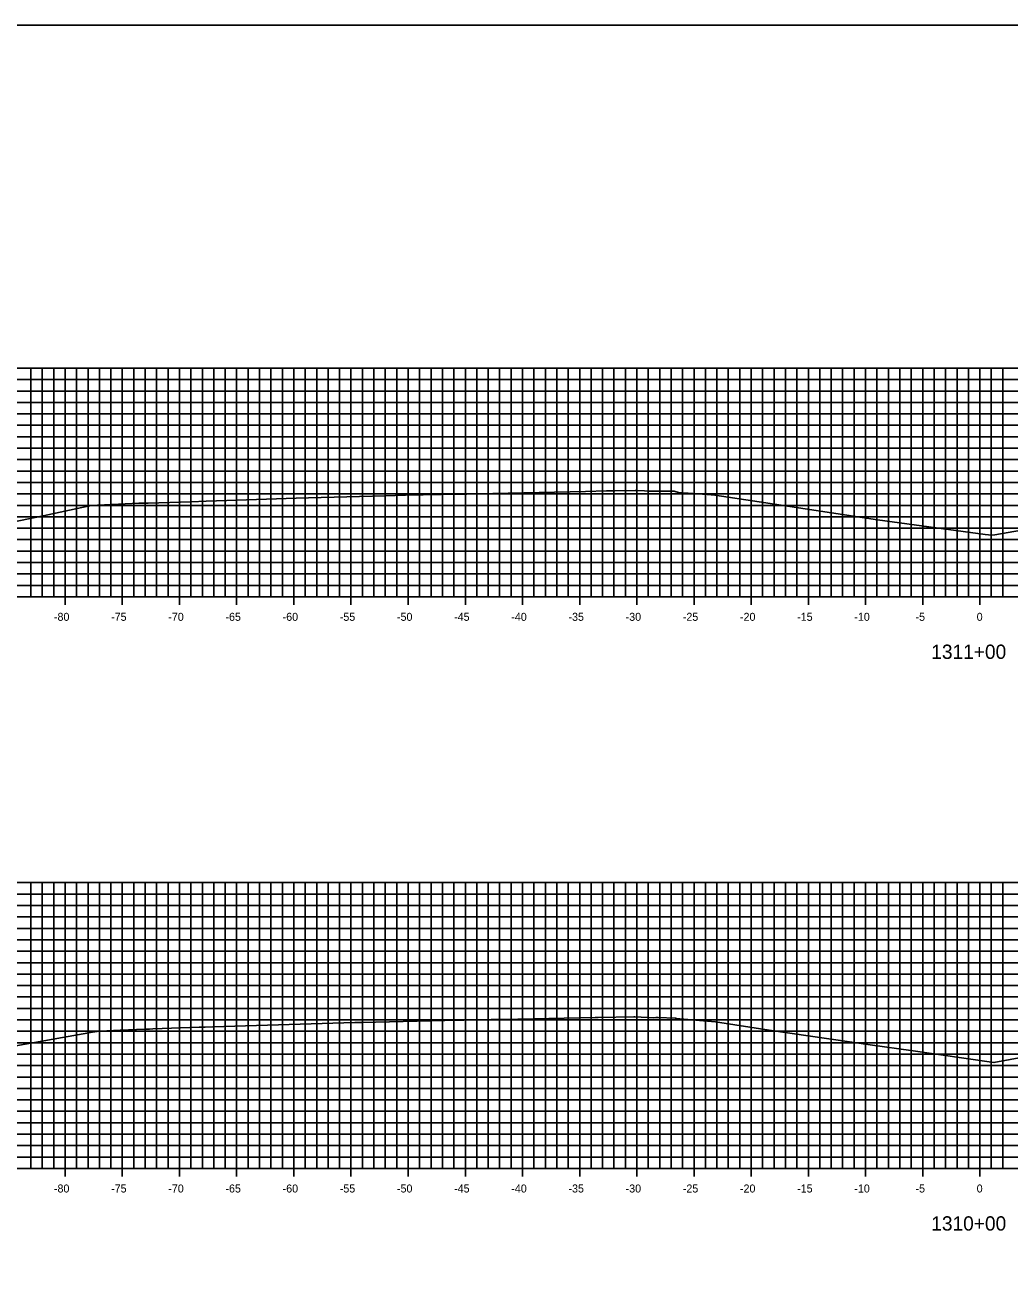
# Model space of a CAD drawing. Extents: x 674939 to 678919, y 750652 to 765176.
# Drawn here: x 678665 to 678751.2, y 764836.3 to 764946.3 of the extents above; entities that cross this region are included whole.
import ezdxf

# ---------------------------------------------------------------- set-up
doc = ezdxf.new("R2010")
doc.units = 0
for name, color, linetype in [('R_Axis', 7, 'Continuous'), ('R_Axis Annot', 7, 'Continuous'), ('R_Exist Surface', 7, 'Continuous'), ('R_Grid', 7, 'Continuous'), ('R_No Plot', 7, 'Continuous')]:
    doc.layers.add(name, color=color, linetype=linetype)

msp = doc.modelspace()

# ---------------------------------------------------------------- linework, layer by layer
at = {"layer": 'R_Axis'}
for p, q in [((678598.53, 764896.29), (678898.53, 764896.29)), ((678668.53, 764895.59), (678668.53, 764896.99)), ((678673.53, 764895.59), (678673.53, 764896.99)), ((678678.53, 764895.59), (678678.53, 764896.99)), ((678683.53, 764895.59), (678683.53, 764896.99)), ((678688.53, 764895.59), (678688.53, 764896.99)), ((678693.53, 764895.59), (678693.53, 764896.99)), ((678698.53, 764895.59), (678698.53, 764896.99)), ((678703.53, 764895.59), (678703.53, 764896.99)), ((678708.53, 764895.59), (678708.53, 764896.99)), ((678713.53, 764895.59), (678713.53, 764896.99)), ((678718.53, 764895.59), (678718.53, 764896.99)), ((678723.53, 764895.59), (678723.53, 764896.99)), ((678728.53, 764895.59), (678728.53, 764896.99)), ((678733.53, 764895.59), (678733.53, 764896.99)), ((678738.53, 764895.59), (678738.53, 764896.99)), ((678743.53, 764895.59), (678743.53, 764896.99)), ((678748.53, 764895.59), (678748.53, 764896.99)), ((678668.53, 764845.59), (678668.53, 764846.99)), ((678673.53, 764845.59), (678673.53, 764846.99)), ((678678.53, 764845.59), (678678.53, 764846.99)), ((678683.53, 764845.59), (678683.53, 764846.99)), ((678688.53, 764845.59), (678688.53, 764846.99)), ((678693.53, 764845.59), (678693.53, 764846.99)), ((678698.53, 764845.59), (678698.53, 764846.99)), ((678703.53, 764845.59), (678703.53, 764846.99)), ((678708.53, 764845.59), (678708.53, 764846.99)), ((678713.53, 764845.59), (678713.53, 764846.99)), ((678718.53, 764845.59), (678718.53, 764846.99)), ((678723.53, 764845.59), (678723.53, 764846.99)), ((678728.53, 764845.59), (678728.53, 764846.99)), ((678733.53, 764845.59), (678733.53, 764846.99)), ((678738.53, 764845.59), (678738.53, 764846.99)), ((678743.53, 764845.59), (678743.53, 764846.99)), ((678748.53, 764845.59), (678748.53, 764846.99)), ((678598.53, 764846.29), (678898.53, 764846.29))]:
    msp.add_line(p, q, dxfattribs=at)
at = {"layer": 'R_Exist Surface'}
for points in [[(678663.33, 764902.71), (678666.61, 764903.38), (678669.98, 764904.1), (678670.83, 764904.27), (678671.36, 764904.3), (678675, 764904.49), (678675, 764904.49), (678675.6, 764904.48), (678675.78, 764904.48), (678679.56, 764904.61), (678680.85, 764904.66), (678682.66, 764904.72), (678688.73, 764904.93), (678689.8, 764904.95), (678696.52, 764905.13), (678698.29, 764905.18), (678701.43, 764905.25), (678703.67, 764905.28), (678705.94, 764905.32), (678714.03, 764905.51), (678715.88, 764905.55), (678716.59, 764905.56), (678718.39, 764905.58), (678718.4, 764905.58), (678718.45, 764905.58), (678719.19, 764905.55), (678719.59, 764905.54), (678721.38, 764905.53), (678721.79, 764905.52), (678721.88, 764905.5), (678722.17, 764905.42), (678724.68, 764905.23), (678725.34, 764905.17), (678729.23, 764904.61), (678739.57, 764903.02), (678749, 764901.75), (678749.57, 764901.67), (678749.84, 764901.72), (678757.99, 764903.14)], [(678664.23, 764857.03), (678667.48, 764857.6), (678670.92, 764858.2), (678671.33, 764858.28), (678671.59, 764858.29), (678673.33, 764858.38), (678675.49, 764858.49), (678675.85, 764858.49), (678675.9, 764858.49), (678676.2, 764858.5), (678680.25, 764858.65), (678680.32, 764858.65), (678680.78, 764858.66), (678681.44, 764858.68), (678693.87, 764859.05), (678694.48, 764859.06), (678702.93, 764859.26), (678703.4, 764859.27), (678705.79, 764859.31), (678706.79, 764859.33), (678714.87, 764859.51), (678715.15, 764859.51), (678718.27, 764859.55), (678718.29, 764859.55), (678718.29, 764859.55), (678718.32, 764859.55), (678718.35, 764859.54), (678719.45, 764859.5), (678720, 764859.48), (678720.19, 764859.51), (678720.4, 764859.51), (678721.87, 764859.45), (678721.9, 764859.44), (678721.99, 764859.41), (678722.29, 764859.39), (678725.4, 764859.12), (678730.09, 764858.4), (678739.15, 764857.07), (678742.5, 764856.62), (678749.76, 764855.56), (678752.6, 764856.09)]]:
    msp.add_lwpolyline(points, dxfattribs=at)
at = {"layer": 'R_Grid'}
for p, q in [((678598.53, 764916.29), (678898.53, 764916.29)), ((678665.53, 764896.29), (678665.53, 764916.29)), ((678666.53, 764896.29), (678666.53, 764916.29)), ((678667.53, 764896.29), (678667.53, 764916.29)), ((678668.53, 764896.29), (678668.53, 764916.29)), ((678669.53, 764896.29), (678669.53, 764916.29)), ((678670.53, 764896.29), (678670.53, 764916.29)), ((678671.53, 764896.29), (678671.53, 764916.29)), ((678672.53, 764896.29), (678672.53, 764916.29)), ((678673.53, 764896.29), (678673.53, 764916.29)), ((678674.53, 764896.29), (678674.53, 764916.29)), ((678675.53, 764896.29), (678675.53, 764916.29)), ((678676.53, 764896.29), (678676.53, 764916.29)), ((678677.53, 764896.29), (678677.53, 764916.29)), ((678678.53, 764896.29), (678678.53, 764916.29)), ((678679.53, 764896.29), (678679.53, 764916.29)), ((678680.53, 764896.29), (678680.53, 764916.29)), ((678681.53, 764896.29), (678681.53, 764916.29)), ((678682.53, 764896.29), (678682.53, 764916.29)), ((678683.53, 764896.29), (678683.53, 764916.29)), ((678684.53, 764896.29), (678684.53, 764916.29)), ((678685.53, 764896.29), (678685.53, 764916.29)), ((678686.53, 764896.29), (678686.53, 764916.29)), ((678687.53, 764896.29), (678687.53, 764916.29)), ((678688.53, 764896.29), (678688.53, 764916.29)), ((678689.53, 764896.29), (678689.53, 764916.29)), ((678690.53, 764896.29), (678690.53, 764916.29)), ((678691.53, 764896.29), (678691.53, 764916.29)), ((678692.53, 764896.29), (678692.53, 764916.29)), ((678693.53, 764896.29), (678693.53, 764916.29)), ((678694.53, 764896.29), (678694.53, 764916.29)), ((678695.53, 764896.29), (678695.53, 764916.29)), ((678696.53, 764896.29), (678696.53, 764916.29)), ((678697.53, 764896.29), (678697.53, 764916.29)), ((678698.53, 764896.29), (678698.53, 764916.29)), ((678699.53, 764896.29), (678699.53, 764916.29)), ((678700.53, 764896.29), (678700.53, 764916.29)), ((678701.53, 764896.29), (678701.53, 764916.29)), ((678702.53, 764896.29), (678702.53, 764916.29)), ((678703.53, 764896.29), (678703.53, 764916.29)), ((678704.53, 764896.29), (678704.53, 764916.29)), ((678705.53, 764896.29), (678705.53, 764916.29)), ((678706.53, 764896.29), (678706.53, 764916.29)), ((678707.53, 764896.29), (678707.53, 764916.29)), ((678708.53, 764896.29), (678708.53, 764916.29)), ((678709.53, 764896.29), (678709.53, 764916.29)), ((678710.53, 764896.29), (678710.53, 764916.29)), ((678711.53, 764896.29), (678711.53, 764916.29)), ((678712.53, 764896.29), (678712.53, 764916.29)), ((678713.53, 764896.29), (678713.53, 764916.29)), ((678714.53, 764896.29), (678714.53, 764916.29)), ((678715.53, 764896.29), (678715.53, 764916.29)), ((678716.53, 764896.29), (678716.53, 764916.29)), ((678717.53, 764896.29), (678717.53, 764916.29)), ((678718.53, 764896.29), (678718.53, 764916.29)), ((678719.53, 764896.29), (678719.53, 764916.29)), ((678720.53, 764896.29), (678720.53, 764916.29)), ((678721.53, 764896.29), (678721.53, 764916.29)), ((678722.53, 764896.29), (678722.53, 764916.29)), ((678723.53, 764896.29), (678723.53, 764916.29)), ((678724.53, 764896.29), (678724.53, 764916.29)), ((678725.53, 764896.29), (678725.53, 764916.29)), ((678726.53, 764896.29), (678726.53, 764916.29)), ((678727.53, 764896.29), (678727.53, 764916.29)), ((678728.53, 764896.29), (678728.53, 764916.29)), ((678729.53, 764896.29), (678729.53, 764916.29)), ((678730.53, 764896.29), (678730.53, 764916.29)), ((678731.53, 764896.29), (678731.53, 764916.29)), ((678732.53, 764896.29), (678732.53, 764916.29)), ((678733.53, 764896.29), (678733.53, 764916.29)), ((678734.53, 764896.29), (678734.53, 764916.29)), ((678735.53, 764896.29), (678735.53, 764916.29)), ((678736.53, 764896.29), (678736.53, 764916.29)), ((678737.53, 764896.29), (678737.53, 764916.29)), ((678738.53, 764896.29), (678738.53, 764916.29)), ((678739.53, 764896.29), (678739.53, 764916.29)), ((678740.53, 764896.29), (678740.53, 764916.29)), ((678741.53, 764896.29), (678741.53, 764916.29)), ((678742.53, 764896.29), (678742.53, 764916.29)), ((678743.53, 764896.29), (678743.53, 764916.29)), ((678744.53, 764896.29), (678744.53, 764916.29)), ((678745.53, 764896.29), (678745.53, 764916.29)), ((678746.53, 764896.29), (678746.53, 764916.29)), ((678747.53, 764896.29), (678747.53, 764916.29)), ((678748.53, 764896.29), (678748.53, 764916.29)), ((678749.53, 764896.29), (678749.53, 764916.29)), ((678750.53, 764896.29), (678750.53, 764916.29)), ((678598.53, 764915.29), (678898.53, 764915.29)), ((678598.53, 764914.29), (678898.53, 764914.29)), ((678598.53, 764913.29), (678898.53, 764913.29)), ((678598.53, 764912.29), (678898.53, 764912.29)), ((678598.53, 764911.29), (678898.53, 764911.29)), ((678598.53, 764910.29), (678898.53, 764910.29)), ((678598.53, 764909.29), (678898.53, 764909.29)), ((678598.53, 764908.29), (678898.53, 764908.29)), ((678598.53, 764907.29), (678898.53, 764907.29)), ((678598.53, 764906.29), (678898.53, 764906.29)), ((678598.53, 764905.29), (678898.53, 764905.29)), ((678598.53, 764904.29), (678898.53, 764904.29)), ((678598.53, 764903.29), (678898.53, 764903.29)), ((678598.53, 764902.29), (678898.53, 764902.29)), ((678598.53, 764901.29), (678898.53, 764901.29)), ((678598.53, 764900.29), (678898.53, 764900.29)), ((678598.53, 764899.29), (678898.53, 764899.29)), ((678598.53, 764898.29), (678898.53, 764898.29)), ((678598.53, 764897.29), (678898.53, 764897.29)), ((678598.53, 764896.29), (678898.53, 764896.29)), ((678598.53, 764871.29), (678898.53, 764871.29)), ((678665.53, 764846.29), (678665.53, 764871.29)), ((678666.53, 764846.29), (678666.53, 764871.29)), ((678667.53, 764846.29), (678667.53, 764871.29)), ((678668.53, 764846.29), (678668.53, 764871.29)), ((678669.53, 764846.29), (678669.53, 764871.29)), ((678670.53, 764846.29), (678670.53, 764871.29)), ((678671.53, 764846.29), (678671.53, 764871.29)), ((678672.53, 764846.29), (678672.53, 764871.29)), ((678673.53, 764846.29), (678673.53, 764871.29)), ((678674.53, 764846.29), (678674.53, 764871.29)), ((678675.53, 764846.29), (678675.53, 764871.29)), ((678676.53, 764846.29), (678676.53, 764871.29)), ((678677.53, 764846.29), (678677.53, 764871.29)), ((678678.53, 764846.29), (678678.53, 764871.29)), ((678679.53, 764846.29), (678679.53, 764871.29)), ((678680.53, 764846.29), (678680.53, 764871.29)), ((678681.53, 764846.29), (678681.53, 764871.29)), ((678682.53, 764846.29), (678682.53, 764871.29)), ((678683.53, 764846.29), (678683.53, 764871.29)), ((678684.53, 764846.29), (678684.53, 764871.29)), ((678685.53, 764846.29), (678685.53, 764871.29)), ((678686.53, 764846.29), (678686.53, 764871.29)), ((678687.53, 764846.29), (678687.53, 764871.29)), ((678688.53, 764846.29), (678688.53, 764871.29)), ((678689.53, 764846.29), (678689.53, 764871.29)), ((678690.53, 764846.29), (678690.53, 764871.29)), ((678691.53, 764846.29), (678691.53, 764871.29)), ((678692.53, 764846.29), (678692.53, 764871.29)), ((678693.53, 764846.29), (678693.53, 764871.29)), ((678694.53, 764846.29), (678694.53, 764871.29)), ((678695.53, 764846.29), (678695.53, 764871.29)), ((678696.53, 764846.29), (678696.53, 764871.29)), ((678697.53, 764846.29), (678697.53, 764871.29)), ((678698.53, 764846.29), (678698.53, 764871.29)), ((678699.53, 764846.29), (678699.53, 764871.29)), ((678700.53, 764846.29), (678700.53, 764871.29)), ((678701.53, 764846.29), (678701.53, 764871.29)), ((678702.53, 764846.29), (678702.53, 764871.29)), ((678703.53, 764846.29), (678703.53, 764871.29)), ((678704.53, 764846.29), (678704.53, 764871.29)), ((678705.53, 764846.29), (678705.53, 764871.29)), ((678706.53, 764846.29), (678706.53, 764871.29)), ((678707.53, 764846.29), (678707.53, 764871.29)), ((678708.53, 764846.29), (678708.53, 764871.29)), ((678709.53, 764846.29), (678709.53, 764871.29)), ((678710.53, 764846.29), (678710.53, 764871.29)), ((678711.53, 764846.29), (678711.53, 764871.29)), ((678712.53, 764846.29), (678712.53, 764871.29)), ((678713.53, 764846.29), (678713.53, 764871.29)), ((678714.53, 764846.29), (678714.53, 764871.29)), ((678715.53, 764846.29), (678715.53, 764871.29)), ((678716.53, 764846.29), (678716.53, 764871.29)), ((678717.53, 764846.29), (678717.53, 764871.29)), ((678718.53, 764846.29), (678718.53, 764871.29)), ((678719.53, 764846.29), (678719.53, 764871.29)), ((678720.53, 764846.29), (678720.53, 764871.29)), ((678721.53, 764846.29), (678721.53, 764871.29)), ((678722.53, 764846.29), (678722.53, 764871.29)), ((678723.53, 764846.29), (678723.53, 764871.29)), ((678724.53, 764846.29), (678724.53, 764871.29)), ((678725.53, 764846.29), (678725.53, 764871.29)), ((678726.53, 764846.29), (678726.53, 764871.29)), ((678727.53, 764846.29), (678727.53, 764871.29)), ((678728.53, 764846.29), (678728.53, 764871.29)), ((678729.53, 764846.29), (678729.53, 764871.29)), ((678730.53, 764846.29), (678730.53, 764871.29)), ((678731.53, 764846.29), (678731.53, 764871.29)), ((678732.53, 764846.29), (678732.53, 764871.29)), ((678733.53, 764846.29), (678733.53, 764871.29)), ((678734.53, 764846.29), (678734.53, 764871.29)), ((678735.53, 764846.29), (678735.53, 764871.29)), ((678736.53, 764846.29), (678736.53, 764871.29)), ((678737.53, 764846.29), (678737.53, 764871.29)), ((678738.53, 764846.29), (678738.53, 764871.29)), ((678739.53, 764846.29), (678739.53, 764871.29)), ((678740.53, 764846.29), (678740.53, 764871.29)), ((678741.53, 764846.29), (678741.53, 764871.29)), ((678742.53, 764846.29), (678742.53, 764871.29)), ((678743.53, 764846.29), (678743.53, 764871.29)), ((678744.53, 764846.29), (678744.53, 764871.29)), ((678745.53, 764846.29), (678745.53, 764871.29)), ((678746.53, 764846.29), (678746.53, 764871.29)), ((678747.53, 764846.29), (678747.53, 764871.29)), ((678748.53, 764846.29), (678748.53, 764871.29)), ((678749.53, 764846.29), (678749.53, 764871.29)), ((678750.53, 764846.29), (678750.53, 764871.29)), ((678598.53, 764870.29), (678898.53, 764870.29)), ((678598.53, 764869.29), (678898.53, 764869.29)), ((678598.53, 764868.29), (678898.53, 764868.29)), ((678598.53, 764867.29), (678898.53, 764867.29)), ((678598.53, 764866.29), (678898.53, 764866.29)), ((678598.53, 764865.29), (678898.53, 764865.29)), ((678598.53, 764864.29), (678898.53, 764864.29)), ((678598.53, 764863.29), (678898.53, 764863.29)), ((678598.53, 764862.29), (678898.53, 764862.29)), ((678598.53, 764861.29), (678898.53, 764861.29)), ((678598.53, 764860.29), (678898.53, 764860.29)), ((678598.53, 764859.29), (678898.53, 764859.29)), ((678598.53, 764858.29), (678898.53, 764858.29)), ((678598.53, 764857.29), (678898.53, 764857.29)), ((678598.53, 764856.29), (678898.53, 764856.29)), ((678598.53, 764855.29), (678898.53, 764855.29)), ((678598.53, 764854.29), (678898.53, 764854.29)), ((678598.53, 764853.29), (678898.53, 764853.29)), ((678598.53, 764852.29), (678898.53, 764852.29)), ((678598.53, 764851.29), (678898.53, 764851.29)), ((678598.53, 764850.29), (678898.53, 764850.29)), ((678598.53, 764849.29), (678898.53, 764849.29)), ((678598.53, 764848.29), (678898.53, 764848.29)), ((678598.53, 764847.29), (678898.53, 764847.29)), ((678598.53, 764846.29), (678898.53, 764846.29))]:
    msp.add_line(p, q, dxfattribs=at)
at = {"layer": 'R_No Plot'}
msp.add_lwpolyline([(678578.53, 764726.29), (678918.53, 764726.29), (678918.53, 764946.29), (678578.53, 764946.29)], close=True, dxfattribs=at)

# ---------------------------------------------------------------- texts
at = {"layer": 'R_Axis Annot'}
for s, height, p in [('-80', 0.7, (678667.55, 764894.19)), ('-75', 0.7, (678672.55, 764894.19)), ('-70', 0.7, (678677.55, 764894.19)), ('-65', 0.7, (678682.55, 764894.19)), ('-60', 0.7, (678687.55, 764894.19)), ('-55', 0.7, (678692.55, 764894.19)), ('-50', 0.7, (678697.55, 764894.19)), ('-45', 0.7, (678702.55, 764894.19)), ('-40', 0.7, (678707.55, 764894.19)), ('-35', 0.7, (678712.55, 764894.19)), ('-30', 0.7, (678717.55, 764894.19)), ('-25', 0.7, (678722.55, 764894.19)), ('-20', 0.7, (678727.55, 764894.19)), ('-15', 0.7, (678732.55, 764894.19)), ('-10', 0.7, (678737.55, 764894.19)), ('-5', 0.7, (678742.9, 764894.19)), ('0', 0.7, (678748.25, 764894.19)), ('1311+00', 1.25, (678744.28, 764890.86)), ('-80', 0.7, (678667.55, 764844.19)), ('-75', 0.7, (678672.55, 764844.19)), ('-70', 0.7, (678677.55, 764844.19)), ('-65', 0.7, (678682.55, 764844.19)), ('-60', 0.7, (678687.55, 764844.19)), ('-55', 0.7, (678692.55, 764844.19)), ('-50', 0.7, (678697.55, 764844.19)), ('-45', 0.7, (678702.55, 764844.19)), ('-40', 0.7, (678707.55, 764844.19)), ('-35', 0.7, (678712.55, 764844.19)), ('-30', 0.7, (678717.55, 764844.19)), ('-25', 0.7, (678722.55, 764844.19)), ('-20', 0.7, (678727.55, 764844.19)), ('-15', 0.7, (678732.55, 764844.19)), ('-10', 0.7, (678737.55, 764844.19)), ('-5', 0.7, (678742.9, 764844.19)), ('0', 0.7, (678748.25, 764844.19)), ('1310+00', 1.25, (678744.28, 764840.86))]:
    msp.add_text(s, height=height, dxfattribs=at).set_placement(p)

doc.saveas('drawing.dxf')
